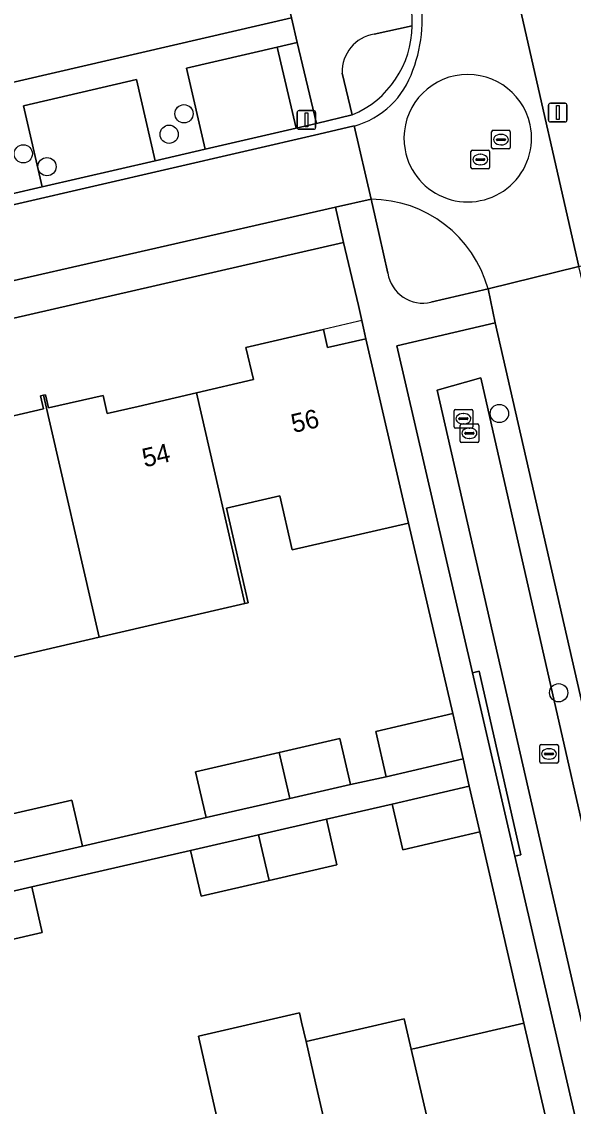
# Model space of a CAD drawing. Extents: x 156412 to 157779, y 382335 to 383768.
# Drawn here: x 156770.1 to 156799.6, y 383406.3 to 383464.5 of the extents above; entities that cross this region are included whole.
import ezdxf

# ---------------------------------------------------------------- set-up
doc = ezdxf.new("R2010")
doc.units = 0
for name, color, linetype in [('IMGEO_Berm_groen', 7, 'Continuous'), ('IMGEO_Boom', 7, 'Continuous'), ('IMGEO_Erf', 7, 'Continuous'), ('IMGEO_Greppel_droge_sloot', 7, 'Continuous'), ('IMGEO_Groenvoorziening', 7, 'Continuous'), ('IMGEO_Haag', 7, 'Continuous'), ('IMGEO_Kolk', 7, 'Continuous'), ('IMGEO_Lichtmast', 7, 'Continuous'), ('IMGEO_Muur', 7, 'Continuous'), ('IMGEO_Pand', 7, 'Continuous'), ('IMGEO_Pand_nummerreeks', 7, 'Continuous'), ('IMGEO_Pand_overbouw', 7, 'Continuous'), ('IMGEO_Parkeervlak_open', 7, 'Continuous'), ('IMGEO_Rijbaan_lokaal_gesloten', 7, 'Continuous'), ('IMGEO_Rijbaan_lokaal_open', 7, 'Continuous'), ('IMGEO_Rioolput', 7, 'Continuous'), ('IMGEO_Verkeerseiland_groen', 7, 'Continuous'), ('IMGEO_Voetpad_open', 7, 'Continuous')]:
    doc.layers.add(name, color=color, linetype=linetype)

msp = doc.modelspace()

# ---------------------------------------------------------------- linework, layer by layer
at = {"layer": 'IMGEO_Berm_groen'}
msp.add_lwpolyline([(156801.621, 383466.757), (156796.696, 383465.578), (156799.937, 383451.364), (156804.899, 383452.468)], close=True, dxfattribs=at)
for points in [[(156806.745, 383398.93), (156795.447, 383448.332), (156790.186, 383447.104), (156794.238, 383429.583), (156794.591, 383429.664), (156796.835, 383419.824), (156796.512, 383419.749), (156801.687, 383397.369), (156806.147, 383398.394)], [(156803.858, 383402.233), (156802.145, 383401.843), (156792.348, 383444.732), (156794.686, 383445.39), (156804.457, 383402.37)]]:
    msp.add_lwpolyline(points, dxfattribs=at)
at = {"layer": 'IMGEO_Boom'}
for centre in [(156778.779, 383459.543), (156777.986, 383458.446), (156770.168, 383457.398), (156771.439, 383456.707), (156795.681, 383443.478), (156798.856, 383428.513)]:
    msp.add_circle(centre, 0.489, dxfattribs=at)
at = {"layer": 'IMGEO_Erf'}
for points in [[(156765.332, 383460.234), (156784.544, 383464.681), (156784.032, 383466.908), (156783.854, 383467.684), (156783.628, 383468.67), (156781.563, 383468.17), (156781.81, 383467.213), (156781.581, 383467.16), (156777.804, 383466.291), (156777.613, 383466.247), (156777.414, 383467.102), (156774.416, 383466.4), (156774.209, 383466.352), (156773.986, 383467.327), (156772.122, 383466.899), (156770.298, 383466.481), (156770.525, 383465.506), (156770.293, 383465.452), (156766.911, 383464.667)], [(156768.324, 383443.054), (156771.251, 383443.722), (156771.09, 383444.425), (156771.255, 383444.463), (156771.363, 383444.488), (156771.524, 383443.785), (156774.45, 383444.453), (156774.673, 383443.478), (156776.317, 383443.859), (156779.448, 383444.586), (156782.504, 383445.295), (156782.103, 383447.019), (156786.028, 383447.933), (156786.259, 383447.987), (156786.477, 383447.021), (156788.53, 383447.489), (156788.308, 383448.464), (156788.124, 383449.262), (156787.33, 383452.642), (156767.229, 383448.037)], [(156768.184, 383421.696), (156772.775, 383422.752), (156773.34, 383420.297), (156779.964, 383421.822), (156779.399, 383424.277), (156783.881, 383425.308), (156787.135, 383426.056), (156787.7, 383423.601), (156789.616, 383424.013), (156789.056, 383426.445), (156793.184, 383427.395), (156790.812, 383437.604), (156784.586, 383436.174), (156783.916, 383439.067), (156781.051, 383438.403), (156782.226, 383433.337), (156782.044, 383433.295), (156774.242, 383431.486), (156766.458, 383429.682)], [(156782.559, 383396.934), (156780.346, 383406.624), (156779.588, 383409.944), (156779.552, 383410.102), (156784.968, 383411.35), (156785.005, 383411.193), (156785.084, 383410.849), (156785.32, 383409.82), (156790.573, 383411.03), (156790.95, 383409.406), (156791.143, 383409.45), (156793.061, 383409.892), (156796.99, 383410.798), (156794.641, 383421.05), (156790.5, 383420.098), (156789.938, 383422.544), (156786.411, 383421.733), (156786.973, 383419.287), (156783.337, 383418.451), (156779.694, 383417.614), (156779.132, 383420.06), (156770.626, 383418.105), (156771.188, 383415.659), (156767.538, 383414.82)]]:
    msp.add_lwpolyline(points, dxfattribs=at)
at = {"layer": 'IMGEO_Greppel_droge_sloot'}
msp.add_lwpolyline([(156804.018, 383402.81), (156804.457, 383402.37), (156794.686, 383445.39), (156792.348, 383444.732), (156802.145, 383401.843), (156803.858, 383402.233), (156803.585, 383402.476)], close=True, dxfattribs=at)
at = {"layer": 'IMGEO_Groenvoorziening'}
msp.add_lwpolyline([(156794.238, 383429.583), (156796.512, 383419.749), (156796.835, 383419.824), (156794.591, 383429.664)], close=True, dxfattribs=at)
at = {"layer": 'IMGEO_Haag'}
msp.add_lwpolyline([(156794.238, 383429.583), (156796.512, 383419.749), (156796.835, 383419.824), (156794.591, 383429.664)], close=True, dxfattribs=at)
at = {"layer": 'IMGEO_Kolk'}
for p, q in [((156793.328, 383443.698), (156794.18, 383443.698)), ((156793.253, 383442.772), (156793.253, 383443.624)), ((156793.512, 383443.192), (156793.512, 383443.204)), ((156793.95, 383443.155), (156793.552, 383443.155)), ((156793.555, 383443.241), (156793.953, 383443.241)), ((156793.741, 383443.478), (156793.766, 383443.478)), ((156793.996, 383443.204), (156793.996, 383443.192)), ((156794.254, 383443.624), (156794.254, 383442.772)), ((156794.18, 383442.698), (156793.328, 383442.698)), ((156793.577, 383441.993), (156793.577, 383442.845)), ((156793.652, 383442.919), (156794.504, 383442.919)), ((156793.764, 383442.918), (156793.739, 383442.918)), ((156794.065, 383442.699), (156794.09, 383442.699)), ((156794.578, 383442.845), (156794.578, 383441.993)), ((156793.836, 383442.413), (156793.836, 383442.425)), ((156794.274, 383442.376), (156793.876, 383442.376)), ((156793.879, 383442.462), (156794.277, 383442.462)), ((156794.088, 383442.139), (156794.063, 383442.139)), ((156794.32, 383442.425), (156794.32, 383442.413)), ((156794.504, 383441.919), (156793.652, 383441.919)), ((156797.84, 383424.809), (156797.84, 383425.661)), ((156797.915, 383425.735), (156798.767, 383425.735)), ((156798.841, 383425.661), (156798.841, 383424.809)), ((156798.099, 383425.229), (156798.099, 383425.241)), ((156798.537, 383425.192), (156798.139, 383425.192)), ((156798.142, 383425.278), (156798.54, 383425.278)), ((156798.328, 383425.515), (156798.353, 383425.515)), ((156798.583, 383425.241), (156798.583, 383425.229)), ((156798.767, 383424.735), (156797.915, 383424.735)), ((156798.351, 383424.955), (156798.326, 383424.955))]:
    msp.add_line(p, q, dxfattribs=at)
for points in [[(156793.328, 383443.698), (156794.18, 383443.698)], [(156793.253, 383442.772), (156793.253, 383443.624)], [(156794.254, 383443.624), (156794.254, 383442.772)], [(156794.18, 383442.698), (156793.328, 383442.698)], [(156793.577, 383441.993), (156793.577, 383442.845)], [(156793.652, 383442.919), (156794.504, 383442.919)], [(156794.578, 383442.845), (156794.578, 383441.993)], [(156794.504, 383441.919), (156793.652, 383441.919)], [(156797.84, 383424.809), (156797.84, 383425.661)], [(156797.915, 383425.735), (156798.767, 383425.735)], [(156798.841, 383425.661), (156798.841, 383424.809)], [(156798.767, 383424.735), (156797.915, 383424.735)]]:
    msp.add_lwpolyline(points, dxfattribs=at)
for centre, radius, start, end in [((156793.33, 383443.622), 0.0765, 91.55205, 178.44795), ((156793.33, 383443.622), 0.0765, 91.55205, 178.44795), ((156794.178, 383443.622), 0.0765, 1.55205, 88.44795), ((156794.178, 383443.622), 0.0765, 1.55205, 88.44795), ((156793.552, 383443.201), 0.0403, 85.87752, 175.75265), ((156793.549, 383443.191), 0.0366, 178.93798, 274.71019), ((156793.953, 383443.198), 0.043, 264.86636, 352.45326), ((156793.957, 383443.203), 0.0386, 1.73085, 96.63898), ((156793.33, 383442.774), 0.0765, 181.55205, 268.44795), ((156793.33, 383442.774), 0.0765, 181.55205, 268.44795), ((156793.654, 383442.843), 0.0765, 91.55205, 178.44795), ((156793.654, 383442.843), 0.0765, 91.55205, 178.44795), ((156794.178, 383442.774), 0.0765, 271.55205, 358.44795), ((156794.178, 383442.774), 0.0765, 271.55205, 358.44795), ((156794.502, 383442.843), 0.0765, 1.55205, 88.44795), ((156794.502, 383442.843), 0.0765, 1.55205, 88.44795), ((156793.654, 383441.995), 0.0765, 181.55205, 268.44795), ((156793.654, 383441.995), 0.0765, 181.55205, 268.44795), ((156793.876, 383442.422), 0.0403, 85.87752, 175.75265), ((156793.873, 383442.412), 0.0366, 178.93798, 274.71019), ((156794.277, 383442.419), 0.043, 264.86636, 352.45326), ((156794.281, 383442.424), 0.0386, 1.73085, 96.63898), ((156794.502, 383441.995), 0.0765, 271.55205, 358.44795), ((156794.502, 383441.995), 0.0765, 271.55205, 358.44795), ((156797.917, 383425.659), 0.0765, 91.55205, 178.44795), ((156797.917, 383425.659), 0.0765, 91.55205, 178.44795), ((156798.765, 383425.659), 0.0765, 1.55205, 88.44795), ((156798.765, 383425.659), 0.0765, 1.55205, 88.44795), ((156798.139, 383425.238), 0.0403, 85.87752, 175.75265), ((156798.136, 383425.228), 0.0366, 178.93798, 274.71019), ((156798.54, 383425.235), 0.043, 264.86636, 352.45326), ((156798.544, 383425.24), 0.0386, 1.73085, 96.63898), ((156797.917, 383424.811), 0.0765, 181.55205, 268.44795), ((156797.917, 383424.811), 0.0765, 181.55205, 268.44795), ((156798.765, 383424.811), 0.0765, 271.55205, 358.44795), ((156798.765, 383424.811), 0.0765, 271.55205, 358.44795)]:
    msp.add_arc(centre, radius, start, end, dxfattribs=at)
for centre, major_axis, ratio, start_param, end_param in [((156793.74, 383443.198), (-0.387, 0.002), 0.722429, 4.712389, 7.853982), ((156793.765, 383443.198), (-0.39, 0.002), 0.717154, 1.570796, 4.712389), ((156794.064, 383442.419), (-0.387, 0.002), 0.722429, 4.712389, 7.853982), ((156794.089, 383442.419), (-0.39, 0.002), 0.717154, 1.570796, 4.712389), ((156798.327, 383425.235), (-0.387, 0.002), 0.722429, 4.712389, 7.853982), ((156798.352, 383425.235), (-0.39, 0.002), 0.717154, 1.570796, 4.712389)]:
    msp.add_ellipse(centre, major_axis=major_axis, ratio=ratio, start_param=start_param, end_param=end_param, dxfattribs=at)
at = {"layer": 'IMGEO_Lichtmast'}
for p, q in [((156798.313, 383459.204), (156798.313, 383460.004)), ((156798.313, 383460.004), (156798.313, 383459.204)), ((156798.413, 383460.104), (156799.203, 383460.104)), ((156799.203, 383460.104), (156798.413, 383460.104)), ((156799.303, 383460.004), (156799.303, 383459.204)), ((156799.303, 383459.204), (156799.303, 383460.004)), ((156784.846, 383458.811), (156784.846, 383459.611)), ((156784.846, 383459.611), (156784.846, 383458.811)), ((156784.946, 383459.711), (156785.736, 383459.711)), ((156785.736, 383459.711), (156784.946, 383459.711)), ((156785.836, 383459.611), (156785.836, 383458.811)), ((156785.836, 383458.811), (156785.836, 383459.611)), ((156799.203, 383459.104), (156798.413, 383459.104)), ((156798.413, 383459.104), (156799.203, 383459.104)), ((156785.736, 383458.711), (156784.946, 383458.711)), ((156784.946, 383458.711), (156785.736, 383458.711))]:
    msp.add_line(p, q, dxfattribs=at)
for points in [[(156798.733, 383459.979), (156798.883, 383459.979), (156798.883, 383459.229), (156798.733, 383459.229), (156798.733, 383459.979)], [(156785.266, 383459.586), (156785.416, 383459.586), (156785.416, 383458.836), (156785.266, 383458.836), (156785.266, 383459.586)]]:
    msp.add_lwpolyline(points, dxfattribs=at)
for centre, start, end in [((156798.413, 383460.004), 90, 180), ((156798.413, 383460.004), 90, 180), ((156799.203, 383460.004), 0, 90), ((156799.203, 383460.004), 360, 90), ((156784.946, 383459.611), 90, 180), ((156784.946, 383459.611), 90, 180), ((156785.736, 383459.611), 0, 90), ((156785.736, 383459.611), 360, 90), ((156784.946, 383458.811), 180, 270), ((156784.946, 383458.811), 180, 270), ((156785.736, 383458.811), 270, 0), ((156785.736, 383458.811), 270, 0), ((156798.413, 383459.204), 180, 270), ((156798.413, 383459.204), 180, 270), ((156799.203, 383459.204), 270, 0), ((156799.203, 383459.204), 270, 0)]:
    msp.add_arc(centre, 0.1, start, end, dxfattribs=at)
at = {"layer": 'IMGEO_Muur'}
for points in [[(156793.184, 383427.395), (156790.812, 383437.604)], [(156796.99, 383410.798), (156794.641, 383421.05)]]:
    msp.add_lwpolyline(points, dxfattribs=at)
at = {"layer": 'IMGEO_Pand'}
for points in [[(156782.044, 383433.295), (156782.226, 383433.337), (156781.051, 383438.403), (156783.916, 383439.067), (156784.586, 383436.174), (156790.812, 383437.604), (156788.53, 383447.489), (156786.477, 383447.021), (156786.259, 383447.987), (156786.028, 383447.933), (156782.103, 383447.019), (156782.504, 383445.295), (156779.448, 383444.586)], [(156774.242, 383431.486), (156771.255, 383444.463), (156771.09, 383444.425), (156771.251, 383443.722), (156768.324, 383443.054), (156768.547, 383442.079), (156766.943, 383441.711), (156763.85, 383441.001), (156766.458, 383429.682)], [(156782.044, 383433.295), (156779.448, 383444.586), (156776.317, 383443.859), (156774.673, 383443.478), (156774.45, 383444.453), (156771.524, 383443.785), (156771.363, 383444.488), (156771.255, 383444.463), (156774.242, 383431.486)], [(156793.746, 383424.972), (156793.184, 383427.395), (156789.056, 383426.445), (156789.616, 383424.013)], [(156783.881, 383425.308), (156784.446, 383422.853), (156787.7, 383423.601), (156787.135, 383426.056)], [(156779.964, 383421.822), (156784.446, 383422.853), (156783.881, 383425.308), (156779.399, 383424.277)], [(156794.067, 383423.51), (156789.938, 383422.544), (156790.5, 383420.098), (156794.641, 383421.05)], [(156768.184, 383421.696), (156768.75, 383419.241), (156773.34, 383420.297), (156772.775, 383422.752)], [(156783.337, 383418.451), (156786.973, 383419.287), (156786.411, 383421.733), (156782.775, 383420.897)], [(156783.337, 383418.451), (156782.775, 383420.897), (156779.132, 383420.06), (156779.694, 383417.614)], [(156766.972, 383417.265), (156767.538, 383414.82), (156771.188, 383415.659), (156770.626, 383418.105)], [(156785.32, 383409.82), (156785.084, 383410.849), (156785.005, 383411.193), (156784.968, 383411.35), (156779.552, 383410.102), (156779.588, 383409.944), (156780.346, 383406.624), (156782.559, 383396.934), (156785.955, 383397.71), (156786.158, 383397.756), (156785.935, 383398.731), (156787.77, 383399.156), (156785.829, 383407.606)], [(156790.95, 383409.406), (156790.573, 383411.03), (156785.32, 383409.82), (156785.829, 383407.606), (156787.77, 383399.156), (156789.63, 383399.587), (156789.851, 383398.611), (156790.033, 383398.652), (156793.067, 383399.34), (156793.281, 383398.517), (156793.47, 383398.561)], [(156796.99, 383410.798), (156793.061, 383409.892), (156791.143, 383409.45), (156790.95, 383409.406), (156793.47, 383398.561), (156797.219, 383399.425), (156797.447, 383399.478), (156797.223, 383400.452), (156799.269, 383400.938)]]:
    msp.add_lwpolyline(points, close=True, dxfattribs=at)
at = {"layer": 'IMGEO_Pand_overbouw'}
msp.add_lwpolyline([(156786.259, 383447.987), (156786.477, 383447.021), (156788.53, 383447.489), (156788.329, 383448.375), (156788.308, 383448.464), (156788.075, 383448.41)], close=True, dxfattribs=at)
at = {"layer": 'IMGEO_Parkeervlak_open'}
for points in [[(156783.782, 383463.12), (156778.916, 383461.995), (156779.919, 383457.644), (156784.784, 383458.765)], [(156776.235, 383461.375), (156770.175, 383459.974), (156771.18, 383455.629), (156777.24, 383457.026)]]:
    msp.add_lwpolyline(points, close=True, dxfattribs=at)
at = {"layer": 'IMGEO_Rijbaan_lokaal_gesloten'}
for points in [[(156795.072, 383450.154), (156799.937, 383451.364), (156796.696, 383465.578), (156796.271, 383467.419), (156795.96, 383468.767), (156794.836, 383473.638), (156794.192, 383476.425), (156793.63, 383478.86), (156793.4, 383479.857), (156792.294, 383484.652), (156791.984, 383485.994), (156790.306, 383493.264), (156789.982, 383494.667), (156788.832, 383499.652), (156788.576, 383500.759), (156787.458, 383505.604), (156787.107, 383507.125), (156785.471, 383514.215), (156785.134, 383515.676), (156784.377, 383518.957)], [(156787.899, 383458.888), (156788.808, 383454.964)], [(156808.437, 383414.561), (156808.111, 383416.1), (156806.998, 383420.912), (156806.764, 383421.925), (156806.169, 383424.496), (156805.869, 383425.796), (156804.19, 383433.055), (156803.803, 383434.73), (156801.798, 383443.399), (156801.536, 383444.534), (156800.386, 383449.507), (156799.937, 383451.364), (156795.072, 383450.154), (156795.447, 383448.332), (156806.745, 383398.93), (156806.918, 383397.612)]]:
    msp.add_lwpolyline(points, dxfattribs=at)
msp.add_lwpolyline([(156786.899, 383454.529), (156788.808, 383454.964), (156787.899, 383458.888), (156786.004, 383458.45), (156765.894, 383453.805), (156714.231, 383441.888), (156682.439, 383434.549), (156683.333, 383430.671), (156766.841, 383449.96)], close=True, dxfattribs=at)
for centre, radius, start, end in [((156783.792, 383464.626), 7.756, 339.33355, 12.30232), ((156786.684, 383463.317), 4.593, 285.34121, 341.8835), ((156793.986, 383458.231), 3.418, 12.26263, 190.41971), ((156793.985, 383458.238), 3.418, 190.53471, 12.14763), ((156788.768, 383448.429), 6.535, 15.30736, 89.65277)]:
    msp.add_arc(centre, radius, start, end, dxfattribs=at)
at = {"layer": 'IMGEO_Rijbaan_lokaal_open'}
for points in [[(156787.799, 383459.486), (156785.874, 383459.016), (156784.784, 383458.765), (156779.919, 383457.644), (156777.24, 383457.026), (156771.18, 383455.629), (156769.486, 383455.239), (156765.815, 383454.393), (156764.588, 383454.11), (156763.583, 383453.878), (156761.102, 383453.305), (156759.623, 383452.963), (156752.388, 383451.293), (156751.025, 383450.978), (156743.869, 383449.326), (156742.69, 383449.054), (156740.428, 383448.532), (156738.915, 383448.182), (156736.43, 383447.609), (156733.803, 383447.002), (156729.108, 383445.918)], [(156584.044, 383411.871), (156616.073, 383419.266), (156655.675, 383428.371), (156682.439, 383434.549), (156714.231, 383441.888), (156765.894, 383453.805), (156786.004, 383458.45), (156787.899, 383458.888)]]:
    msp.add_lwpolyline(points, dxfattribs=at)
for centre, radius, start, end in [((156785.36, 383464.572), 5.648, 356.88188, 16.09388), ((156783.792, 383464.626), 7.756, 339.33355, 12.30232), ((156785.801, 383464.286), 5.199, 292.60296, 359.76826), ((156786.684, 383463.317), 4.593, 285.34121, 341.8835), ((156793.986, 383458.231), 3.418, 12.26263, 190.41971), ((156793.985, 383458.238), 3.418, 190.53471, 12.14763)]:
    msp.add_arc(centre, radius, start, end, dxfattribs=at)
at = {"layer": 'IMGEO_Rioolput'}
for p, q in [((156795.264, 383457.731), (156795.264, 383458.583)), ((156795.339, 383458.657), (156796.191, 383458.657)), ((156795.566, 383458.2), (156795.964, 383458.2)), ((156795.752, 383458.437), (156795.777, 383458.437)), ((156796.265, 383458.583), (156796.265, 383457.731)), ((156796.191, 383457.657), (156795.339, 383457.657)), ((156795.523, 383458.151), (156795.523, 383458.163)), ((156795.961, 383458.114), (156795.563, 383458.114)), ((156795.775, 383457.877), (156795.75, 383457.877)), ((156796.007, 383458.163), (156796.007, 383458.151)), ((156794.156, 383456.664), (156794.156, 383457.516)), ((156794.231, 383457.59), (156795.083, 383457.59)), ((156794.415, 383457.084), (156794.415, 383457.096)), ((156794.853, 383457.047), (156794.455, 383457.047)), ((156794.458, 383457.133), (156794.856, 383457.133)), ((156794.644, 383457.37), (156794.669, 383457.37)), ((156794.899, 383457.096), (156794.899, 383457.084)), ((156795.157, 383457.516), (156795.157, 383456.664)), ((156795.083, 383456.59), (156794.231, 383456.59)), ((156794.667, 383456.81), (156794.642, 383456.81))]:
    msp.add_line(p, q, dxfattribs=at)
for points in [[(156795.264, 383457.731), (156795.264, 383458.583)], [(156795.339, 383458.657), (156796.191, 383458.657)], [(156796.265, 383458.583), (156796.265, 383457.731)], [(156796.191, 383457.657), (156795.339, 383457.657)], [(156794.156, 383456.664), (156794.156, 383457.516)], [(156794.231, 383457.59), (156795.083, 383457.59)], [(156795.157, 383457.516), (156795.157, 383456.664)], [(156795.083, 383456.59), (156794.231, 383456.59)]]:
    msp.add_lwpolyline(points, dxfattribs=at)
for centre, radius, start, end in [((156795.341, 383458.581), 0.0765, 91.55205, 178.44795), ((156795.341, 383458.581), 0.0765, 91.55205, 178.44795), ((156795.563, 383458.16), 0.0403, 85.87752, 175.75265), ((156795.968, 383458.162), 0.0386, 1.73085, 96.63898), ((156796.189, 383458.581), 0.0765, 1.55205, 88.44795), ((156796.189, 383458.581), 0.0765, 1.55205, 88.44795), ((156795.341, 383457.733), 0.0765, 181.55205, 268.44795), ((156795.341, 383457.733), 0.0765, 181.55205, 268.44795), ((156795.56, 383458.15), 0.0366, 178.93798, 274.71019), ((156795.964, 383458.157), 0.043, 264.86636, 352.45326), ((156796.189, 383457.733), 0.0765, 271.55205, 358.44795), ((156796.189, 383457.733), 0.0765, 271.55205, 358.44795), ((156794.233, 383457.514), 0.0765, 91.55205, 178.44795), ((156794.233, 383457.514), 0.0765, 91.55205, 178.44795), ((156794.455, 383457.093), 0.0403, 85.87752, 175.75265), ((156794.452, 383457.083), 0.0366, 178.93798, 274.71019), ((156794.856, 383457.09), 0.043, 264.86636, 352.45326), ((156794.86, 383457.095), 0.0386, 1.73085, 96.63898), ((156795.081, 383457.514), 0.0765, 1.55205, 88.44795), ((156795.081, 383457.514), 0.0765, 1.55205, 88.44795), ((156794.233, 383456.666), 0.0765, 181.55205, 268.44795), ((156794.233, 383456.666), 0.0765, 181.55205, 268.44795), ((156795.081, 383456.666), 0.0765, 271.55205, 358.44795), ((156795.081, 383456.666), 0.0765, 271.55205, 358.44795)]:
    msp.add_arc(centre, radius, start, end, dxfattribs=at)
for centre, major_axis, ratio, start_param, end_param in [((156795.751, 383458.157), (-0.387, 0.002), 0.722429, 4.712389, 7.853982), ((156795.776, 383458.157), (-0.39, 0.002), 0.717154, 1.570796, 4.712389), ((156794.643, 383457.09), (-0.387, 0.002), 0.722429, 4.712389, 7.853982), ((156794.668, 383457.09), (-0.39, 0.002), 0.717154, 1.570796, 4.712389)]:
    msp.add_ellipse(centre, major_axis=major_axis, ratio=ratio, start_param=start_param, end_param=end_param, dxfattribs=at)
at = {"layer": 'IMGEO_Verkeerseiland_groen'}
for points in [[(156791, 383464.265), (156788.978, 383463.811)], [(156787.257, 383461.728), (156787.799, 383459.486)], [(156788.808, 383454.964), (156789.233, 383453.078), (156789.703, 383450.992)], [(156792.015, 383449.438), (156795.072, 383450.154)]]:
    msp.add_lwpolyline(points, dxfattribs=at)
for centre, radius, start, end in [((156785.801, 383464.286), 5.199, 292.60296, 359.76826), ((156789.29, 383461.801), 2.034, 98.81383, 182.0583), ((156788.768, 383448.429), 6.535, 15.30736, 89.65277), ((156791.598, 383451.315), 1.922, 189.66302, 282.5233)]:
    msp.add_arc(centre, radius, start, end, dxfattribs=at)
at = {"layer": 'IMGEO_Voetpad_open'}
for points in [[(156773.784, 383519.915), (156773.558, 383520.836), (156773.107, 383522.68), (156771.262, 383522.255), (156771.694, 383520.38), (156772.488, 383516.986), (156772.666, 383516.196), (156772.889, 383515.212), (156775.683, 383503.097), (156776.425, 383499.88), (156777.502, 383495.214), (156778.063, 383492.776), (156778.413, 383491.314), (156778.971, 383488.884), (156781.345, 383478.575), (156783.628, 383468.67), (156783.854, 383467.684), (156784.032, 383466.908), (156784.544, 383464.681), (156784.854, 383463.368), (156785.874, 383459.016), (156787.799, 383459.486), (156787.257, 383461.728)], [(156769.486, 383455.239), (156771.18, 383455.629), (156770.175, 383459.974), (156776.235, 383461.375), (156777.24, 383457.026), (156779.919, 383457.644), (156778.916, 383461.995), (156783.782, 383463.12), (156784.854, 383463.368), (156784.544, 383464.681), (156765.332, 383460.234)], [(156788.978, 383463.811), (156791, 383464.265)], [(156789.703, 383450.992), (156789.233, 383453.078), (156788.808, 383454.964), (156786.899, 383454.529), (156787.33, 383452.642), (156788.124, 383449.262), (156788.308, 383448.464), (156788.53, 383447.489), (156790.812, 383437.604), (156793.184, 383427.395), (156793.746, 383424.972), (156794.067, 383423.51), (156794.641, 383421.05), (156796.99, 383410.798), (156799.269, 383400.938), (156799.494, 383399.95), (156799.67, 383399.178), (156800.159, 383397.035), (156800.482, 383395.646), (156801.494, 383391.264)], [(156806.306, 383397.521), (156806.147, 383398.394), (156801.687, 383397.369), (156796.512, 383419.749), (156794.238, 383429.583), (156790.186, 383447.104), (156795.447, 383448.332), (156795.072, 383450.154), (156792.015, 383449.438)], [(156766.972, 383417.265), (156770.626, 383418.105), (156779.132, 383420.06), (156782.775, 383420.897), (156786.411, 383421.733), (156789.938, 383422.544), (156794.067, 383423.51), (156793.746, 383424.972), (156789.616, 383424.013), (156787.7, 383423.601), (156784.446, 383422.853), (156779.964, 383421.822), (156773.34, 383420.297), (156768.75, 383419.241)]]:
    msp.add_lwpolyline(points, dxfattribs=at)
for points in [[(156784.854, 383463.368), (156783.782, 383463.12), (156784.784, 383458.765), (156785.874, 383459.016)], [(156787.33, 383452.642), (156786.899, 383454.529), (156766.841, 383449.96), (156683.333, 383430.671), (156567.745, 383403.973), (156568.179, 383402.086), (156585.133, 383405.987), (156639.979, 383418.638), (156643.819, 383419.519), (156645.169, 383419.831), (156657.234, 383422.62), (156710.323, 383434.861), (156711.687, 383435.176), (156715.522, 383436.085), (156767.229, 383448.037)]]:
    msp.add_lwpolyline(points, close=True, dxfattribs=at)
for centre, radius, start, end in [((156785.36, 383464.572), 5.648, 356.88188, 16.09388), ((156789.29, 383461.801), 2.034, 98.81383, 182.0583), ((156791.598, 383451.315), 1.922, 189.66302, 282.5233)]:
    msp.add_arc(centre, radius, start, end, dxfattribs=at)

# ---------------------------------------------------------------- texts
at = {"layer": 'IMGEO_Pand_nummerreeks'}
for s, p in [('56', (156784.648, 383442.431)), ('54', (156776.669, 383440.588))]:
    msp.add_text(s, height=1, rotation=13.006, dxfattribs=at).set_placement(p)

doc.saveas('drawing.dxf')
